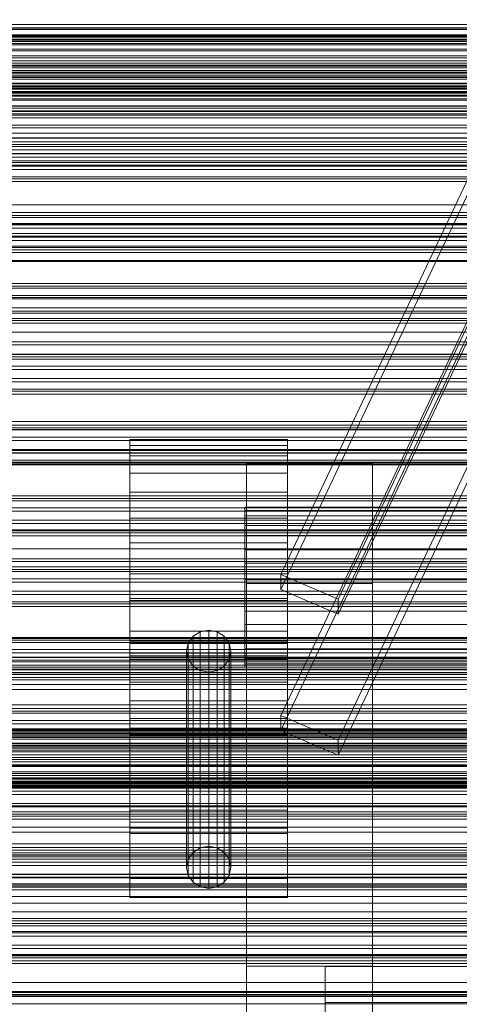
# Model space of a CAD drawing. Header units: millimetres. Extents: x -1970 to 61924, y -58230 to 6847.
# Tile 308 of 656: x -522 to -382, y -32882 to -32570. Entities that reach past the tile are written whole.
import ezdxf

# ---------------------------------------------------------------- set-up
doc = ezdxf.new("R2010")
doc.units = ezdxf.units.MM
for name, color, linetype, lineweight in [('frontal_C02', 7, 'Continuous', 0), ('frontal_C03', 7, 'Continuous', 0), ('frontal_C03-dry', 7, 'Continuous', 0), ('frontal_tolva', 7, 'Continuous', 0)]:
    doc.layers.add(name, color=color, linetype=linetype, lineweight=lineweight)

msp = doc.modelspace()

# ---------------------------------------------------------------- linework, layer by layer
at = {"layer": 'frontal_C02'}
for p, q in [((-439.114, -32745.966), (-299.114, -32450.056)), ((-439.114, -32750.735), (-299.114, -32454.825)), ((-280.886, -32457.913), (-420.886, -32753.824)), ((-420.886, -32758.593), (-280.886, -32462.682)), ((-439.114, -32790.674), (-299.114, -32494.763)), ((-439.114, -32795.443), (-299.114, -32499.532)), ((-280.886, -32502.621), (-420.886, -32798.531)), ((-420.886, -32803.3), (-280.886, -32507.39)), ((-487, -32708.371), (-487, -32703.19)), ((-487, -32703.19), (-487, -32705.136)), ((-437, -32703.19), (-487, -32703.19)), ((-487, -32705.136), (-487, -32713.912)), ((-437, -32705.136), (-487, -32705.136)), ((-437, -32705.136), (-437, -32703.19)), ((-437, -32703.19), (-437, -32708.371)), ((-437, -32713.912), (-437, -32705.136)), ((-487, -32719.889), (-487, -32708.371)), ((-437, -32708.371), (-487, -32708.371)), ((-437, -32708.371), (-437, -32719.889)), ((-410, -32710.669), (-450, -32710.669)), ((-450, -32710.669), (-450, -32748.851)), ((-450, -32870.127), (-450, -32710.669)), ((-410, -32748.851), (-410, -32710.669)), ((-410, -32710.669), (-410, -32870.127)), ((-487, -32713.912), (-487, -32728.182)), ((-437, -32713.912), (-487, -32713.912)), ((-437, -32728.182), (-437, -32713.912)), ((-487, -32735.992), (-487, -32719.889)), ((-437, -32719.889), (-487, -32719.889)), ((-437, -32719.889), (-437, -32735.992)), ((-450.5, -32727.414), (-450.5, -32724.603)), ((-450.5, -32724.603), (-450.5, -32725.659)), ((-342.5, -32724.603), (-450.5, -32724.603)), ((-450.5, -32725.659), (-450.5, -32730.42)), ((-342.5, -32725.659), (-450.5, -32725.659)), ((-450.5, -32733.663), (-450.5, -32727.414)), ((-342.5, -32727.414), (-450.5, -32727.414)), ((-487, -32728.182), (-487, -32745.773)), ((-437, -32728.182), (-487, -32728.182)), ((-450.5, -32730.42), (-450.5, -32738.163)), ((-342.5, -32730.42), (-450.5, -32730.42)), ((-437, -32745.773), (-437, -32728.182)), ((-450.5, -32742.4), (-450.5, -32733.663)), ((-342.5, -32733.663), (-450.5, -32733.663)), ((-487, -32754.227), (-487, -32735.992)), ((-487, -32735.992), (-437, -32735.992)), ((-437, -32735.992), (-437, -32754.227)), ((-450.5, -32738.163), (-450.5, -32747.707)), ((-342.5, -32738.163), (-450.5, -32738.163)), ((-450.5, -32752.293), (-450.5, -32742.4)), ((-450.5, -32742.4), (-342.5, -32742.4)), ((-487, -32745.773), (-487, -32764.008)), ((-437, -32745.773), (-487, -32745.773)), ((-420.886, -32753.824), (-439.114, -32745.966)), ((-439.114, -32745.966), (-439.114, -32750.735)), ((-437, -32764.008), (-437, -32745.773)), ((-450.5, -32747.707), (-450.5, -32757.6)), ((-342.5, -32747.707), (-450.5, -32747.707)), ((-450, -32748.851), (-410, -32748.851)), ((-450, -32908.309), (-450, -32748.851)), ((-410, -32908.309), (-410, -32748.851)), ((-450.5, -32761.837), (-450.5, -32752.293)), ((-342.5, -32752.293), (-450.5, -32752.293)), ((-439.114, -32750.735), (-420.886, -32758.593)), ((-487, -32828.117), (-487, -32753.604)), ((-487, -32753.604), (-437, -32753.604)), ((-487, -32767.922), (-487, -32753.604)), ((-487, -32771.818), (-487, -32754.227)), ((-437, -32754.227), (-487, -32754.227)), ((-437, -32753.604), (-437, -32828.117)), ((-437, -32753.604), (-437, -32767.922)), ((-437, -32754.227), (-437, -32771.818)), ((-420.886, -32758.593), (-420.886, -32753.824)), ((-450.5, -32757.6), (-450.5, -32766.337)), ((-342.5, -32757.6), (-450.5, -32757.6)), ((-450.5, -32769.58), (-450.5, -32761.837)), ((-342.5, -32761.837), (-450.5, -32761.837)), ((-487, -32764.008), (-487, -32780.111)), ((-437, -32764.008), (-487, -32764.008)), ((-464.679, -32764.126), (-466.95, -32765.574)), ((-462, -32763.617), (-464.679, -32764.126)), ((-464.679, -32832.678), (-464.679, -32764.126)), ((-459.321, -32764.126), (-462, -32763.617)), ((-462, -32832.169), (-462, -32763.617)), ((-457.05, -32765.574), (-459.321, -32764.126)), ((-459.321, -32832.678), (-459.321, -32764.126)), ((-437, -32780.111), (-437, -32764.008)), ((-487, -32820.734), (-487, -32767.085)), ((-487, -32767.085), (-437, -32767.085)), ((-487, -32772.812), (-487, -32767.085)), ((-437, -32767.922), (-487, -32767.922)), ((-487, -32767.922), (-487, -32842.435)), ((-468.467, -32767.742), (-469, -32770.299)), ((-466.95, -32765.574), (-468.467, -32767.742)), ((-468.467, -32836.294), (-468.467, -32767.742)), ((-466.95, -32834.126), (-466.95, -32765.574)), ((-455.533, -32767.742), (-457.05, -32765.574)), ((-457.05, -32834.126), (-457.05, -32765.574)), ((-455, -32770.299), (-455.533, -32767.742)), ((-455.533, -32836.294), (-455.533, -32767.742)), ((-450.5, -32766.337), (-450.5, -32772.586)), ((-342.5, -32766.337), (-450.5, -32766.337)), ((-437, -32767.085), (-437, -32820.734)), ((-437, -32767.085), (-437, -32772.812)), ((-437, -32842.435), (-437, -32767.922)), ((-487, -32824.552), (-487, -32770.903)), ((-487, -32770.903), (-437, -32770.903)), ((-487, -32794.767), (-487, -32770.903)), ((-469, -32770.299), (-468.467, -32772.856)), ((-469, -32838.851), (-469, -32770.299)), ((-455.533, -32772.856), (-455, -32770.299)), ((-455, -32770.299), (-455, -32838.851)), ((-450.5, -32774.341), (-450.5, -32769.58)), ((-342.5, -32769.58), (-450.5, -32769.58)), ((-437, -32770.903), (-437, -32824.552)), ((-437, -32770.903), (-437, -32794.767)), ((-487, -32786.088), (-487, -32771.818)), ((-437, -32771.818), (-487, -32771.818)), ((-437, -32772.812), (-487, -32772.812)), ((-487, -32772.812), (-487, -32826.461)), ((-468.467, -32772.856), (-466.95, -32775.024)), ((-468.467, -32841.408), (-468.467, -32772.856)), ((-457.05, -32775.024), (-455.533, -32772.856)), ((-455.533, -32841.408), (-455.533, -32772.856)), ((-450.5, -32772.586), (-450.5, -32775.397)), ((-342.5, -32772.586), (-450.5, -32772.586)), ((-450.5, -32775.397), (-450.5, -32774.341)), ((-342.5, -32774.341), (-450.5, -32774.341)), ((-437, -32771.818), (-437, -32786.088)), ((-437, -32826.461), (-437, -32772.812)), ((-466.95, -32775.024), (-464.679, -32776.472)), ((-466.95, -32843.576), (-466.95, -32775.024)), ((-464.679, -32776.472), (-462, -32776.981)), ((-464.679, -32845.024), (-464.679, -32776.472)), ((-462, -32776.981), (-459.321, -32776.472)), ((-462, -32845.533), (-462, -32776.981)), ((-459.321, -32776.472), (-457.05, -32775.024)), ((-459.321, -32845.024), (-459.321, -32776.472)), ((-457.05, -32843.576), (-457.05, -32775.024)), ((-342.5, -32775.397), (-450.5, -32775.397)), ((-487, -32780.111), (-487, -32791.629)), ((-437, -32780.111), (-487, -32780.111)), ((-437, -32791.629), (-437, -32780.111)), ((-487, -32794.864), (-487, -32786.088)), ((-437, -32786.088), (-487, -32786.088)), ((-437, -32786.088), (-437, -32794.864)), ((-487, -32791.629), (-487, -32796.81)), ((-437, -32791.629), (-487, -32791.629)), ((-420.886, -32798.531), (-439.114, -32790.674)), ((-439.114, -32790.674), (-439.114, -32795.443)), ((-437, -32796.81), (-437, -32791.629)), ((-437, -32794.767), (-487, -32794.767)), ((-487, -32794.767), (-487, -32848.416)), ((-487, -32796.81), (-487, -32794.864)), ((-437, -32794.864), (-487, -32794.864)), ((-439.114, -32795.443), (-420.886, -32803.3)), ((-437, -32848.416), (-437, -32794.767)), ((-437, -32794.864), (-437, -32796.81)), ((-437, -32796.81), (-487, -32796.81)), ((-420.886, -32803.3), (-420.886, -32798.531)), ((-437, -32820.734), (-487, -32820.734)), ((-487, -32820.734), (-487, -32826.461)), ((-437, -32826.461), (-437, -32820.734)), ((-437, -32824.552), (-487, -32824.552)), ((-487, -32824.552), (-487, -32848.416)), ((-487, -32826.461), (-437, -32826.461)), ((-437, -32848.416), (-437, -32824.552)), ((-437, -32828.117), (-487, -32828.117)), ((-487, -32828.117), (-487, -32842.435)), ((-437, -32842.435), (-437, -32828.117)), ((-466.95, -32834.126), (-464.679, -32832.678)), ((-464.679, -32832.678), (-462, -32832.169)), ((-462, -32832.169), (-459.321, -32832.678)), ((-459.321, -32832.678), (-457.05, -32834.126)), ((-469, -32838.851), (-468.467, -32836.294)), ((-468.467, -32836.294), (-466.95, -32834.126)), ((-457.05, -32834.126), (-455.533, -32836.294)), ((-455.533, -32836.294), (-455, -32838.851)), ((-468.467, -32841.408), (-469, -32838.851)), ((-455, -32838.851), (-455.533, -32841.408)), ((-487, -32842.435), (-437, -32842.435)), ((-466.95, -32843.576), (-468.467, -32841.408)), ((-455.533, -32841.408), (-457.05, -32843.576)), ((-464.679, -32845.024), (-466.95, -32843.576)), ((-462, -32845.533), (-464.679, -32845.024)), ((-459.321, -32845.024), (-462, -32845.533)), ((-457.05, -32843.576), (-459.321, -32845.024)), ((-487, -32848.416), (-437, -32848.416)), ((-410, -32870.127), (-450, -32870.127)), ((-450, -32870.127), (-450, -32908.309)), ((-450, -32971.464), (-450, -32870.127)), ((-425, -32885.412), (-425, -32870.271)), ((-425, -32870.271), (425, -32870.271)), ((-425, -32881.725), (-425, -32870.271)), ((-410, -32908.309), (-410, -32870.127)), ((-410, -32870.127), (-410, -32971.464)), ((425, -32881.725), (-425, -32881.725)), ((-425, -32881.725), (-425, -32896.866))]:
    msp.add_line(p, q, dxfattribs=at)
at = {"layer": 'frontal_C03'}
for p, q in [((1250, -32571.607), (-1250, -32571.607)), ((1250, -32572.664), (-1250, -32572.664)), ((1250, -32573.162), (-1250, -32573.162)), ((-1268, -32575.209), (1268, -32575.209)), ((-1268, -32575.433), (1268, -32575.433)), ((-1268, -32575.597), (1268, -32575.597)), ((-1268, -32576.255), (1268, -32576.255)), ((-1268, -32576.572), (1268, -32576.572)), ((-1268, -32577.619), (1268, -32577.619)), ((-1250, -32574.835), (1250, -32574.835)), ((1250, -32574.972), (-1250, -32574.972)), ((1250, -32575.625), (-1250, -32575.625)), ((1250, -32576.506), (-1250, -32576.506)), ((1250, -32577.017), (-1250, -32577.017)), ((-1268, -32578.068), (1268, -32578.068)), ((-1268, -32579.431), (1268, -32579.431)), ((-1268, -32579.981), (1268, -32579.981)), ((-1268, -32581.568), (1268, -32581.568)), ((1268, -32582.182), (-1268, -32582.182)), ((-1268, -32583.886), (1268, -32583.886)), ((-1250, -32583.074), (1250, -32583.074)), ((-1268, -32584.521), (1268, -32584.521)), ((-1268, -32586.224), (1268, -32586.224)), ((-1268, -32586.838), (1268, -32586.838)), ((1250, -32584.784), (-1250, -32584.784)), ((-1250, -32585.332), (1250, -32585.332)), ((1250, -32586.313), (-1250, -32586.313)), ((1250, -32587.194), (-1250, -32587.194)), ((-1268, -32588.425), (1268, -32588.425)), ((-1268, -32588.975), (1268, -32588.975)), ((-1268, -32590.339), (1268, -32590.339)), ((1250, -32587.848), (-1250, -32587.848)), ((1250, -32588.313), (-1250, -32588.313)), ((1250, -32590.155), (-1250, -32590.155)), ((-1268, -32590.788), (1268, -32590.788)), ((-1268, -32591.834), (1268, -32591.834)), ((-1268, -32592.151), (1268, -32592.151)), ((-1268, -32592.809), (1268, -32592.809)), ((-1268, -32592.973), (1268, -32592.973)), ((-1268, -32593.197), (1268, -32593.197)), ((-1250, -32591.212), (1250, -32591.212)), ((-1250, -32591.389), (1250, -32591.389)), ((-1250, -32593.571), (1250, -32593.571)), ((1250, -32594.065), (-1250, -32594.065)), ((1250, -32595.122), (-1250, -32595.122)), ((1250, -32595.619), (-1250, -32595.619)), ((1250, -32597.429), (-1250, -32597.429)), ((1250, -32597.446), (-1250, -32597.446)), ((1250, -32598.083), (-1250, -32598.083)), ((1250, -32598.964), (-1250, -32598.964)), ((-1250, -32599.215), (1250, -32599.215)), ((1250, -32599.938), (-1250, -32599.938)), ((-1250, -32601.171), (1250, -32601.171)), ((-1250, -32606.018), (1250, -32606.018)), ((-1250, -32607.615), (1250, -32607.615)), ((1250, -32608.77), (-1250, -32608.77)), ((1250, -32609.652), (-1250, -32609.652)), ((1250, -32610.305), (-1250, -32610.305)), ((-1250, -32611.334), (1250, -32611.334)), ((-1250, -32612.463), (1250, -32612.463)), ((1250, -32612.613), (-1250, -32612.613)), ((-1250, -32613.67), (1250, -32613.67)), ((-1250, -32614.801), (1250, -32614.801)), ((-1250, -32615.386), (1250, -32615.386)), ((-1250, -32616.183), (1250, -32616.183)), ((1250, -32616.522), (-1250, -32616.522)), ((1250, -32617.579), (-1250, -32617.579)), ((1250, -32619.887), (-1250, -32619.887)), ((1250, -32620.54), (-1250, -32620.54)), ((1250, -32621.422), (-1250, -32621.422)), ((1250, -32631.228), (-1250, -32631.228)), ((1250, -32632.109), (-1250, -32632.109)), ((1250, -32632.763), (-1250, -32632.763)), ((-1500, -32635.017), (1500, -32635.017)), ((1250, -32635.07), (-1250, -32635.07)), ((-1250, -32636.128), (1250, -32636.128)), ((1250, -32638.98), (-1250, -32638.98)), ((1250, -32640.037), (-1250, -32640.037)), ((1250, -32642.345), (-1250, -32642.345)), ((1250, -32642.998), (-1250, -32642.998)), ((1500, -32646.426), (-1500, -32646.426)), ((1250, -32643.879), (-1250, -32643.879)), ((1500, -32646.711), (-1500, -32646.711)), ((1250, -32653.686), (-1250, -32653.686)), ((1250, -32654.567), (-1250, -32654.567)), ((1250, -32655.221), (-1250, -32655.221)), ((-1500, -32658.119), (1500, -32658.119)), ((1250, -32657.528), (-1250, -32657.528)), ((-1250, -32658.585), (1250, -32658.585)), ((1250, -32661.437), (-1250, -32661.437)), ((1250, -32662.495), (-1250, -32662.495)), ((1250, -32664.802), (-1250, -32664.802)), ((1250, -32665.456), (-1250, -32665.456)), ((1250, -32666.337), (-1250, -32666.337)), ((1250, -32676.143), (-1250, -32676.143)), ((1250, -32677.025), (-1250, -32677.025)), ((1250, -32677.678), (-1250, -32677.678)), ((1250, -32679.986), (-1250, -32679.986)), ((-1250, -32681.043), (1250, -32681.043)), ((1250, -32683.895), (-1250, -32683.895)), ((1250, -32684.952), (-1250, -32684.952)), ((1250, -32687.26), (-1250, -32687.26)), ((1250, -32687.913), (-1250, -32687.913)), ((1250, -32688.795), (-1250, -32688.795)), ((1250, -32698.601), (-1250, -32698.601)), ((1250, -32699.482), (-1250, -32699.482)), ((1250, -32700.136), (-1250, -32700.136)), ((1250, -32702.443), (-1250, -32702.443)), ((-1250, -32703.501), (1250, -32703.501)), ((1250, -32706.353), (-1250, -32706.353)), ((1250, -32707.41), (-1250, -32707.41)), ((1250, -32709.717), (-1250, -32709.717)), ((1250, -32710.371), (-1250, -32710.371)), ((1250, -32711.252), (-1250, -32711.252)), ((1250, -32721.059), (-1250, -32721.059)), ((1250, -32721.94), (-1250, -32721.94)), ((1250, -32722.593), (-1250, -32722.593)), ((1250, -32724.901), (-1250, -32724.901)), ((-1250, -32725.958), (1250, -32725.958)), ((1250, -32728.81), (-1250, -32728.81)), ((1250, -32729.868), (-1250, -32729.868)), ((1250, -32732.175), (-1250, -32732.175)), ((1250, -32732.828), (-1250, -32732.828)), ((1250, -32733.71), (-1250, -32733.71)), ((1250, -32743.516), (-1250, -32743.516)), ((1250, -32744.398), (-1250, -32744.398)), ((1250, -32745.051), (-1250, -32745.051)), ((1250, -32747.358), (-1250, -32747.358)), ((-1250, -32748.416), (1250, -32748.416)), ((1250, -32751.268), (-1250, -32751.268)), ((1250, -32752.325), (-1250, -32752.325)), ((1250, -32754.633), (-1250, -32754.633)), ((1250, -32755.286), (-1250, -32755.286)), ((1250, -32756.167), (-1250, -32756.167)), ((1250, -32765.974), (-1250, -32765.974)), ((1250, -32766.855), (-1250, -32766.855)), ((1250, -32767.509), (-1250, -32767.509)), ((1250, -32769.816), (-1250, -32769.816)), ((-1250, -32770.873), (1250, -32770.873)), ((-1250, -32772.308), (1250, -32772.308)), ((-1250, -32773.105), (1250, -32773.105)), ((-1250, -32773.69), (1250, -32773.69)), ((1250, -32773.726), (-1250, -32773.726)), ((1250, -32774.783), (-1250, -32774.783)), ((-1250, -32776.028), (1250, -32776.028)), ((1250, -32777.09), (-1250, -32777.09)), ((-1250, -32777.157), (1250, -32777.157)), ((1250, -32777.744), (-1250, -32777.744)), ((1250, -32778.625), (-1250, -32778.625)), ((-1250, -32780.876), (1250, -32780.876)), ((-1250, -32782.473), (1250, -32782.473)), ((-1250, -32787.32), (1250, -32787.32)), ((1250, -32788.431), (-1250, -32788.431)), ((-1250, -32789.276), (1250, -32789.276)), ((1250, -32789.313), (-1250, -32789.313)), ((1250, -32789.966), (-1250, -32789.966)), ((1250, -32792.274), (-1250, -32792.274)), ((-1268, -32795.293), (1268, -32795.293)), ((-1268, -32795.518), (1268, -32795.518)), ((-1268, -32795.682), (1268, -32795.682)), ((-1268, -32796.34), (1268, -32796.34)), ((-1250, -32793.331), (1250, -32793.331)), ((-1250, -32794.92), (1250, -32794.92)), ((1250, -32796.183), (-1250, -32796.183)), ((-1268, -32796.657), (1268, -32796.657)), ((-1268, -32797.703), (1268, -32797.703)), ((-1268, -32798.152), (1268, -32798.152)), ((-1268, -32799.516), (1268, -32799.516)), ((1250, -32797.101), (-1250, -32797.101)), ((1250, -32797.24), (-1250, -32797.24)), ((-1268, -32800.066), (1268, -32800.066)), ((-1268, -32801.653), (1268, -32801.653)), ((1268, -32802.267), (-1268, -32802.267)), ((1250, -32799.548), (-1250, -32799.548)), ((1250, -32800.201), (-1250, -32800.201)), ((1250, -32801.083), (-1250, -32801.083)), ((-1268, -32803.97), (1268, -32803.97)), ((-1268, -32804.605), (1268, -32804.605)), ((-1250, -32803.159), (1250, -32803.159)), ((-1250, -32805.417), (1250, -32805.417)), ((-1268, -32806.309), (1268, -32806.309)), ((-1268, -32806.922), (1268, -32806.922)), ((-1268, -32808.51), (1268, -32808.51)), ((-1268, -32809.06), (1268, -32809.06)), ((-1268, -32810.423), (1268, -32810.423)), ((-1268, -32810.872), (1268, -32810.872)), ((-1268, -32811.918), (1268, -32811.918)), ((1250, -32810.889), (-1250, -32810.889)), ((-1250, -32811.474), (1250, -32811.474)), ((1250, -32811.77), (-1250, -32811.77)), ((-1268, -32812.236), (1268, -32812.236)), ((-1268, -32812.894), (1268, -32812.894)), ((-1268, -32813.058), (1268, -32813.058)), ((-1268, -32813.282), (1268, -32813.282)), ((1250, -32812.424), (-1250, -32812.424)), ((-1250, -32813.655), (1250, -32813.655)), ((1250, -32814.731), (-1250, -32814.731)), ((-1250, -32815.789), (1250, -32815.789)), ((1250, -32818.641), (-1250, -32818.641)), ((-1250, -32819.3), (1250, -32819.3)), ((1250, -32819.698), (-1250, -32819.698)), ((-1250, -32821.256), (1250, -32821.256)), ((1250, -32822.006), (-1250, -32822.006)), ((1250, -32822.659), (-1250, -32822.659)), ((1250, -32823.54), (-1250, -32823.54)), ((-1250, -32826.103), (1250, -32826.103)), ((-1250, -32827.7), (1250, -32827.7)), ((-1250, -32831.419), (1250, -32831.419)), ((-1250, -32832.548), (1250, -32832.548)), ((1250, -32833.347), (-1250, -32833.347)), ((1250, -32834.228), (-1250, -32834.228)), ((1250, -32834.882), (-1250, -32834.882)), ((-1250, -32834.886), (1250, -32834.886)), ((-1250, -32835.47), (1250, -32835.47)), ((-1250, -32836.268), (1250, -32836.268)), ((1250, -32837.189), (-1250, -32837.189)), ((-1250, -32838.246), (1250, -32838.246)), ((1250, -32841.098), (-1250, -32841.098)), ((1250, -32842.156), (-1250, -32842.156)), ((1250, -32844.463), (-1250, -32844.463)), ((1250, -32845.117), (-1250, -32845.117)), ((1250, -32845.998), (-1250, -32845.998)), ((-1500, -32850.211), (1500, -32850.211)), ((-1500, -32855.102), (1500, -32855.102)), ((1250, -32855.804), (-1250, -32855.804)), ((1250, -32856.686), (-1250, -32856.686)), ((1250, -32857.339), (-1250, -32857.339)), ((1500, -32859.194), (-1500, -32859.194)), ((1250, -32859.647), (-1250, -32859.647)), ((-1250, -32860.704), (1250, -32860.704)), ((1250, -32863.556), (-1250, -32863.556)), ((1250, -32864.613), (-1250, -32864.613)), ((1500, -32866.511), (-1500, -32866.511)), ((1500, -32866.796), (-1500, -32866.796)), ((1250, -32866.921), (-1250, -32866.921)), ((1250, -32867.574), (-1250, -32867.574)), ((1250, -32868.456), (-1250, -32868.456)), ((-1500, -32878.204), (1500, -32878.204)), ((1250, -32878.262), (-1250, -32878.262)), ((1250, -32879.143), (-1250, -32879.143)), ((1250, -32879.797), (-1250, -32879.797)), ((1250, -32882.104), (-1250, -32882.104))]:
    msp.add_line(p, q, dxfattribs=at)
at = {"layer": 'frontal_C03-dry'}
for p, q in [((-1290, -32573.125), (1290, -32573.125)), ((-1250, -32594.375), (1250, -32594.375)), ((1250, -32600.375), (-1250, -32600.375)), ((1290, -32603.5), (-1290, -32603.5)), ((1250, -32604.375), (-1250, -32604.375)), ((-1290, -32607.5), (1290, -32607.5)), ((-1250, -32628.75), (1250, -32628.75)), ((1250, -32634.75), (-1250, -32634.75)), ((1290, -32637.875), (-1290, -32637.875)), ((1250, -32638.75), (-1250, -32638.75)), ((-1290, -32641.875), (1290, -32641.875)), ((-1250, -32663.125), (1250, -32663.125)), ((1250, -32669.125), (-1250, -32669.125)), ((1290, -32672.25), (-1290, -32672.25)), ((1250, -32673.125), (-1250, -32673.125)), ((-1290, -32676.25), (1290, -32676.25)), ((-1250, -32697.5), (1250, -32697.5)), ((1250, -32703.5), (-1250, -32703.5)), ((1290, -32706.625), (-1290, -32706.625)), ((1250, -32707.5), (-1250, -32707.5)), ((-1290, -32710.625), (1290, -32710.625)), ((-1250, -32731.875), (1250, -32731.875)), ((1250, -32737.875), (-1250, -32737.875)), ((1290, -32741), (-1290, -32741)), ((1250, -32741.875), (-1250, -32741.875)), ((-1290, -32745), (1290, -32745)), ((-1250, -32766.25), (1250, -32766.25)), ((1250, -32772.25), (-1250, -32772.25)), ((1290, -32775.375), (-1290, -32775.375)), ((1250, -32776.25), (-1250, -32776.25)), ((-1290, -32779.375), (1290, -32779.375)), ((-1250, -32800.625), (1250, -32800.625)), ((1250, -32806.625), (-1250, -32806.625)), ((1290, -32809.75), (-1290, -32809.75)), ((1250, -32810.625), (-1250, -32810.625)), ((-1290, -32813.75), (1290, -32813.75)), ((-1250, -32835), (1250, -32835)), ((1250, -32841), (-1250, -32841)), ((1290, -32844.125), (-1290, -32844.125)), ((1250, -32845), (-1250, -32845)), ((-1290, -32848.125), (1290, -32848.125)), ((-1250, -32869.375), (1250, -32869.375)), ((1250, -32875.375), (-1250, -32875.375)), ((1290, -32878.5), (-1290, -32878.5)), ((1250, -32879.375), (-1250, -32879.375))]:
    msp.add_line(p, q, dxfattribs=at)
at = {"layer": 'frontal_tolva'}
for p, q in [((-1821.5, -32700), (1821.5, -32700)), ((-1725, -32700), (1725, -32700)), ((-1821.5, -32711), (1821.5, -32711)), ((-1821.5, -32842), (1821.5, -32842)), ((-1821.5, -32853), (1821.5, -32853))]:
    msp.add_line(p, q, dxfattribs=at)

doc.saveas('drawing.dxf')
